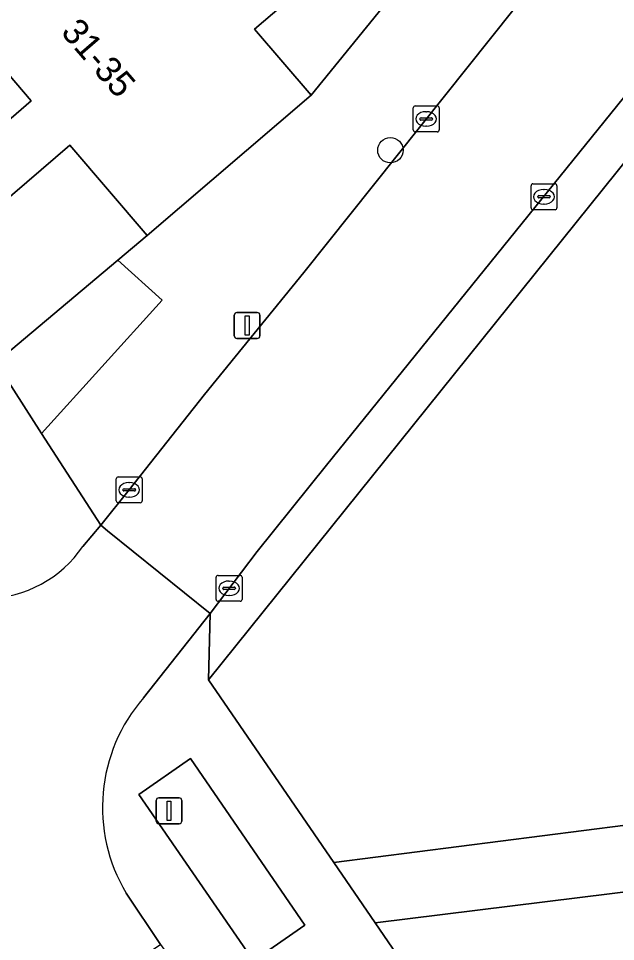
# Model space of a CAD drawing. Extents: x 159888 to 160761, y 384031 to 384750.
# Drawn here: x 160255.76 to 160278.81, y 384337.21 to 384372.87 of the extents above; entities that cross this region are included whole.
import ezdxf

# ---------------------------------------------------------------- set-up
doc = ezdxf.new("R2010")
doc.units = 0
for name, color, linetype in [('IMGEO_Boom', 7, 'Continuous'), ('IMGEO_Erf', 7, 'Continuous'), ('IMGEO_Groenvoorziening', 7, 'Continuous'), ('IMGEO_Kolk', 7, 'Continuous'), ('IMGEO_Lichtmast', 7, 'Continuous'), ('IMGEO_Pand', 7, 'Continuous'), ('IMGEO_Pand_nummerreeks', 7, 'Continuous'), ('IMGEO_Rijbaan_lokaal_open', 7, 'Continuous'), ('IMGEO_Voetpad_gesloten', 7, 'Continuous'), ('IMGEO_Voetpad_open', 7, 'Continuous')]:
    doc.layers.add(name, color=color, linetype=linetype)

msp = doc.modelspace()

# ---------------------------------------------------------------- linework, layer by layer
at = {"layer": 'IMGEO_Boom'}
msp.add_circle((160270.123, 384367.777), 0.489, dxfattribs=at)
at = {"layer": 'IMGEO_Erf'}
msp.add_lwpolyline([(160313.649, 384362.6), (160322.485, 384373.614), (160331.348, 384384.66), (160333.278, 384387.086), (160309.735, 384405.518), (160305.331, 384399.94), (160309.555, 384370.356), (160296.731, 384354.466), (160285.238, 384339.872), (160269.53, 384337.932), (160284.61, 384315.901), (160295.302, 384323.011), (160287.14, 384329.56), (160295.976, 384340.573), (160304.813, 384351.587)], close=True, dxfattribs=at)
for points in [[(160248.153, 384393.671), (160249.832, 384391.711), (160248.995, 384390.994), (160252.709, 384386.658), (160254.444, 384384.632), (160255.28, 384385.348), (160256.959, 384383.388), (160256.122, 384382.671), (160259.836, 384378.335), (160261.666, 384376.198), (160262.477, 384376.892), (160264.162, 384374.923), (160266.223, 384376.687), (160267.744, 384374.911), (160264.872, 384372.453), (160267.058, 384369.901), (160273.92, 384378.359), (160270.015, 384381.482), (160265.753, 384384.892), (160274.58, 384395.925)], [(160251.391, 384364.439), (160254.889, 384359.573), (160259.602, 384363.534), (160260.735, 384364.486), (160257.748, 384367.974), (160254.967, 384365.592), (160252.638, 384367.22), (160253.369, 384368.345), (160254.116, 384367.849), (160256.256, 384369.681), (160253.495, 384372.905), (160250.734, 384376.129), (160247.942, 384373.738), (160245.621, 384375.35), (160246.472, 384376.455), (160247.014, 384376.12), (160249.168, 384377.959), (160246.369, 384381.228), (160243.569, 384384.497), (160240.766, 384382.096), (160238.402, 384383.829), (160239.065, 384384.832), (160239.915, 384384.532), (160242.027, 384386.34)]]:
    msp.add_lwpolyline(points, dxfattribs=at)
at = {"layer": 'IMGEO_Groenvoorziening'}
for points in [[(160306.489, 384370.622), (160306.864, 384371.094), (160306.482, 384374.798), (160302.019, 384378.322), (160286.508, 384376.471), (160286.263, 384376.166), (160263.102, 384347.323), (160267.939, 384340.257), (160284.019, 384342.321)], [(160259.602, 384363.534), (160254.889, 384359.573), (160256.658, 384356.833), (160261.313, 384361.982)], [(160266.823, 384337.847), (160262.409, 384344.284), (160260.409, 384342.884), (160264.842, 384336.457)]]:
    msp.add_lwpolyline(points, close=True, dxfattribs=at)
at = {"layer": 'IMGEO_Kolk'}
for p, q in [((160271.005, 384368.561), (160271.005, 384369.413)), ((160271.08, 384369.487), (160271.932, 384369.487)), ((160272.006, 384369.413), (160272.006, 384368.561)), ((160271.307, 384369.03), (160271.705, 384369.03)), ((160271.493, 384369.267), (160271.518, 384369.267)), ((160271.264, 384368.981), (160271.264, 384368.993)), ((160271.702, 384368.944), (160271.304, 384368.944)), ((160271.516, 384368.707), (160271.491, 384368.707)), ((160271.748, 384368.993), (160271.748, 384368.981)), ((160271.932, 384368.487), (160271.08, 384368.487)), ((160275.551, 384365.554), (160275.551, 384366.406)), ((160275.626, 384366.48), (160276.478, 384366.48)), ((160276.039, 384366.26), (160276.064, 384366.26)), ((160276.552, 384366.406), (160276.552, 384365.554)), ((160275.81, 384365.974), (160275.81, 384365.986)), ((160276.248, 384365.937), (160275.85, 384365.937)), ((160275.853, 384366.023), (160276.251, 384366.023)), ((160276.294, 384365.986), (160276.294, 384365.974)), ((160276.478, 384365.48), (160275.626, 384365.48)), ((160276.062, 384365.7), (160276.037, 384365.7)), ((160259.614, 384355.157), (160260.466, 384355.157)), ((160259.539, 384354.231), (160259.539, 384355.083)), ((160260.027, 384354.937), (160260.052, 384354.937)), ((160260.54, 384355.083), (160260.54, 384354.231)), ((160259.798, 384354.651), (160259.798, 384354.663)), ((160260.236, 384354.614), (160259.838, 384354.614)), ((160259.841, 384354.7), (160260.239, 384354.7)), ((160260.282, 384354.663), (160260.282, 384354.651)), ((160260.466, 384354.157), (160259.614, 384354.157)), ((160260.05, 384354.377), (160260.025, 384354.377)), ((160263.396, 384350.428), (160263.396, 384351.28)), ((160263.471, 384351.354), (160264.323, 384351.354)), ((160264.397, 384351.28), (160264.397, 384350.428)), ((160263.655, 384350.848), (160263.655, 384350.86)), ((160263.698, 384350.897), (160264.096, 384350.897)), ((160263.884, 384351.134), (160263.909, 384351.134)), ((160264.139, 384350.86), (160264.139, 384350.848)), ((160264.093, 384350.811), (160263.695, 384350.811)), ((160263.907, 384350.574), (160263.882, 384350.574)), ((160264.323, 384350.354), (160263.471, 384350.354))]:
    msp.add_line(p, q, dxfattribs=at)
for points in [[(160271.005, 384368.561), (160271.005, 384369.413)], [(160271.08, 384369.487), (160271.932, 384369.487)], [(160272.006, 384369.413), (160272.006, 384368.561)], [(160271.932, 384368.487), (160271.08, 384368.487)], [(160275.551, 384365.554), (160275.551, 384366.406)], [(160275.626, 384366.48), (160276.478, 384366.48)], [(160276.552, 384366.406), (160276.552, 384365.554)], [(160276.478, 384365.48), (160275.626, 384365.48)], [(160259.614, 384355.157), (160260.466, 384355.157)], [(160259.539, 384354.231), (160259.539, 384355.083)], [(160260.54, 384355.083), (160260.54, 384354.231)], [(160260.466, 384354.157), (160259.614, 384354.157)], [(160263.396, 384350.428), (160263.396, 384351.28)], [(160263.471, 384351.354), (160264.323, 384351.354)], [(160264.397, 384351.28), (160264.397, 384350.428)], [(160264.323, 384350.354), (160263.471, 384350.354)]]:
    msp.add_lwpolyline(points, dxfattribs=at)
for centre, radius, start, end in [((160271.082, 384369.411), 0.0765, 91.552, 178.448), ((160271.082, 384369.411), 0.0765, 91.552, 178.448), ((160271.93, 384369.411), 0.0765, 1.552, 88.448), ((160271.93, 384369.411), 0.0765, 1.552, 88.448), ((160271.304, 384368.99), 0.0403, 85.8775, 175.7526), ((160271.709, 384368.992), 0.0386, 1.7309, 96.639), ((160271.301, 384368.98), 0.0366, 178.938, 274.7102), ((160271.705, 384368.987), 0.043, 264.8664, 352.4533), ((160271.082, 384368.563), 0.0765, 181.552, 268.448), ((160271.082, 384368.563), 0.0765, 181.552, 268.448), ((160271.93, 384368.563), 0.0765, 271.552, 358.448), ((160271.93, 384368.563), 0.0765, 271.552, 358.448), ((160275.628, 384366.404), 0.0765, 91.552, 178.448), ((160275.628, 384366.404), 0.0765, 91.552, 178.448), ((160276.476, 384366.404), 0.0765, 1.552, 88.448), ((160276.476, 384366.404), 0.0765, 1.552, 88.448), ((160275.85, 384365.983), 0.0403, 85.8775, 175.7526), ((160275.847, 384365.973), 0.0366, 178.938, 274.7102), ((160276.251, 384365.98), 0.043, 264.8664, 352.4533), ((160276.255, 384365.985), 0.0386, 1.7309, 96.639), ((160275.628, 384365.556), 0.0765, 181.552, 268.448), ((160275.628, 384365.556), 0.0765, 181.552, 268.448), ((160276.476, 384365.556), 0.0765, 271.552, 358.448), ((160276.476, 384365.556), 0.0765, 271.552, 358.448), ((160259.616, 384355.081), 0.0765, 91.552, 178.448), ((160259.616, 384355.081), 0.0765, 91.552, 178.448), ((160260.464, 384355.081), 0.0765, 1.552, 88.448), ((160260.464, 384355.081), 0.0765, 1.552, 88.448), ((160259.838, 384354.66), 0.0403, 85.8775, 175.7526), ((160259.835, 384354.65), 0.0366, 178.938, 274.7102), ((160260.239, 384354.657), 0.043, 264.8664, 352.4533), ((160260.243, 384354.662), 0.0386, 1.7309, 96.639), ((160259.616, 384354.233), 0.0765, 181.552, 268.448), ((160259.616, 384354.233), 0.0765, 181.552, 268.448), ((160260.464, 384354.233), 0.0765, 271.552, 358.448), ((160260.464, 384354.233), 0.0765, 271.552, 358.448), ((160263.473, 384351.278), 0.0765, 91.552, 178.448), ((160263.473, 384351.278), 0.0765, 91.552, 178.448), ((160264.321, 384351.278), 0.0765, 1.552, 88.448), ((160264.321, 384351.278), 0.0765, 1.552, 88.448), ((160263.695, 384350.857), 0.0403, 85.8775, 175.7526), ((160263.692, 384350.847), 0.0366, 178.938, 274.7102), ((160264.096, 384350.854), 0.043, 264.8664, 352.4533), ((160264.1, 384350.859), 0.0386, 1.7309, 96.639), ((160263.473, 384350.43), 0.0765, 181.552, 268.448), ((160263.473, 384350.43), 0.0765, 181.552, 268.448), ((160264.321, 384350.43), 0.0765, 271.552, 358.448), ((160264.321, 384350.43), 0.0765, 271.552, 358.448)]:
    msp.add_arc(centre, radius, start, end, dxfattribs=at)
for centre, major_axis, ratio, start_param, end_param in [((160271.492, 384368.987), (-0.387, 0.002), 0.722429, 4.712389, 7.853982), ((160271.517, 384368.987), (-0.39, 0.002), 0.717154, 1.570796, 4.712389), ((160276.038, 384365.98), (-0.387, 0.002), 0.722429, 4.712389, 7.853982), ((160276.063, 384365.98), (-0.39, 0.002), 0.717154, 1.570796, 4.712389), ((160260.026, 384354.657), (-0.387, 0.002), 0.722429, 4.712389, 7.853982), ((160260.051, 384354.657), (-0.39, 0.002), 0.717154, 1.570796, 4.712389), ((160263.883, 384350.854), (-0.387, 0.002), 0.722429, 4.712389, 7.853982), ((160263.908, 384350.854), (-0.39, 0.002), 0.717154, 1.570796, 4.712389)]:
    msp.add_ellipse(centre, major_axis=major_axis, ratio=ratio, start_param=start_param, end_param=end_param, dxfattribs=at)
at = {"layer": 'IMGEO_Lichtmast'}
for p, q in [((160264.095, 384360.607), (160264.095, 384361.407)), ((160264.095, 384361.407), (160264.095, 384360.607)), ((160264.195, 384361.507), (160264.985, 384361.507)), ((160264.985, 384361.507), (160264.195, 384361.507)), ((160265.085, 384361.407), (160265.085, 384360.607)), ((160265.085, 384360.607), (160265.085, 384361.407)), ((160264.985, 384360.507), (160264.195, 384360.507)), ((160264.195, 384360.507), (160264.985, 384360.507)), ((160261.082, 384341.861), (160261.082, 384342.661)), ((160261.082, 384342.661), (160261.082, 384341.861)), ((160261.182, 384342.761), (160261.972, 384342.761)), ((160261.972, 384342.761), (160261.182, 384342.761)), ((160262.072, 384342.661), (160262.072, 384341.861)), ((160262.072, 384341.861), (160262.072, 384342.661)), ((160261.972, 384341.761), (160261.182, 384341.761)), ((160261.182, 384341.761), (160261.972, 384341.761))]:
    msp.add_line(p, q, dxfattribs=at)
for points in [[(160264.515, 384361.382), (160264.665, 384361.382), (160264.665, 384360.632), (160264.515, 384360.632), (160264.515, 384361.382)], [(160261.502, 384342.636), (160261.652, 384342.636), (160261.652, 384341.886), (160261.502, 384341.886), (160261.502, 384342.636)]]:
    msp.add_lwpolyline(points, dxfattribs=at)
for centre, start, end in [((160264.195, 384361.407), 90, 180), ((160264.195, 384361.407), 90, 180), ((160264.985, 384361.407), 0, 90), ((160264.985, 384361.407), 360, 90), ((160264.195, 384360.607), 180, 270), ((160264.195, 384360.607), 180, 270), ((160264.985, 384360.607), 270, 0), ((160264.985, 384360.607), 270, 0), ((160261.182, 384342.661), 90, 180), ((160261.182, 384342.661), 90, 180), ((160261.972, 384342.661), 0, 90), ((160261.972, 384342.661), 360, 90), ((160261.182, 384341.861), 180, 270), ((160261.182, 384341.861), 180, 270), ((160261.972, 384341.861), 270, 0), ((160261.972, 384341.861), 270, 0)]:
    msp.add_arc(centre, 0.1, start, end, dxfattribs=at)
at = {"layer": 'IMGEO_Pand'}
msp.add_lwpolyline([(160264.872, 384372.453), (160267.744, 384374.911), (160266.223, 384376.687), (160264.162, 384374.923), (160262.477, 384376.892), (160261.666, 384376.198), (160259.836, 384378.335), (160253.495, 384372.905), (160256.256, 384369.681), (160254.116, 384367.849), (160253.369, 384368.345), (160252.638, 384367.22), (160254.967, 384365.592), (160257.748, 384367.974), (160260.735, 384364.486), (160267.058, 384369.901)], close=True, dxfattribs=at)
at = {"layer": 'IMGEO_Rijbaan_lokaal_open'}
for points in [[(160279.413, 384378.913), (160266.78, 384363.051), (160262.944, 384358.346), (160260.04, 384354.657), (160258.945, 384353.29), (160259.2, 384353.077), (160263.16, 384349.885), (160264.977, 384352.272), (160267.652, 384355.612), (160279.613, 384370.408)], [(160250.785, 384352.356), (160248.36, 384355.88), (160248.279, 384356.005), (160244.139, 384353.187), (160244.389, 384352.849), (160249.887, 384344.834), (160251.837, 384341.99), (160257.084, 384334.34), (160261.25, 384337.096), (160259.921, 384339.082)], [(160263.16, 384349.885), (160259.2, 384353.077), (160258.945, 384353.29), (160258.248, 384352.472)], [(160260.594, 384346.622), (160263.16, 384349.885)]]:
    msp.add_lwpolyline(points, dxfattribs=at)
for centre, radius, start, end in [((160254.476, 384355.01), 4.546, 215.7136, 326.0674), ((160265.449, 384342.389), 6.441, 138.911, 210.8879)]:
    msp.add_arc(centre, radius, start, end, dxfattribs=at)
at = {"layer": 'IMGEO_Voetpad_gesloten'}
msp.add_lwpolyline([(160305.331, 384399.94), (160302.978, 384396.982), (160304.814, 384384.436), (160301.915, 384380.723), (160294.069, 384379.416), (160288.393, 384378.819), (160286.508, 384376.471), (160302.019, 384378.322), (160306.482, 384374.798), (160306.864, 384371.094), (160306.489, 384370.622), (160284.019, 384342.321), (160267.939, 384340.257), (160269.53, 384337.932), (160285.238, 384339.872), (160296.731, 384354.466), (160309.555, 384370.356)], close=True, dxfattribs=at)
at = {"layer": 'IMGEO_Voetpad_open'}
for points in [[(160340.54, 384395.48), (160338.468, 384397.105), (160335.895, 384399.076), (160307.955, 384420.899), (160300.402, 384411.459), (160291.575, 384400.426), (160282.747, 384389.392), (160273.92, 384378.359), (160267.058, 384369.901), (160260.735, 384364.486), (160259.602, 384363.534), (160261.313, 384361.982), (160256.658, 384356.833), (160258.945, 384353.29), (160260.04, 384354.657), (160262.944, 384358.346), (160266.78, 384363.051), (160279.413, 384378.913)], [(160279.613, 384370.408), (160267.652, 384355.612), (160264.977, 384352.272), (160263.16, 384349.885), (160263.102, 384347.323), (160286.263, 384376.166)], [(160258.248, 384352.472), (160258.945, 384353.29), (160256.658, 384356.833), (160254.889, 384359.573), (160251.391, 384364.439)], [(160269.53, 384337.932), (160267.939, 384340.257), (160263.102, 384347.323), (160263.16, 384349.885), (160260.594, 384346.622)], [(160259.921, 384339.082), (160261.25, 384337.096), (160261.636, 384336.549)], [(160287.614, 384311.049), (160284.61, 384315.901), (160269.53, 384337.932)]]:
    msp.add_lwpolyline(points, dxfattribs=at)
msp.add_lwpolyline([(160266.823, 384337.847), (160264.842, 384336.457), (160260.409, 384342.884), (160262.409, 384344.284)], close=True, dxfattribs=at)
for centre, radius, start, end in [((160254.476, 384355.01), 4.546, 215.7136, 326.0674), ((160265.449, 384342.389), 6.441, 138.911, 210.8879)]:
    msp.add_arc(centre, radius, start, end, dxfattribs=at)

# ---------------------------------------------------------------- texts
at = {"layer": 'IMGEO_Pand_nummerreeks'}
msp.add_text('31-35', height=1, rotation=310.823, dxfattribs=at).set_placement((160257.367, 384372.319))

doc.saveas('drawing.dxf')
